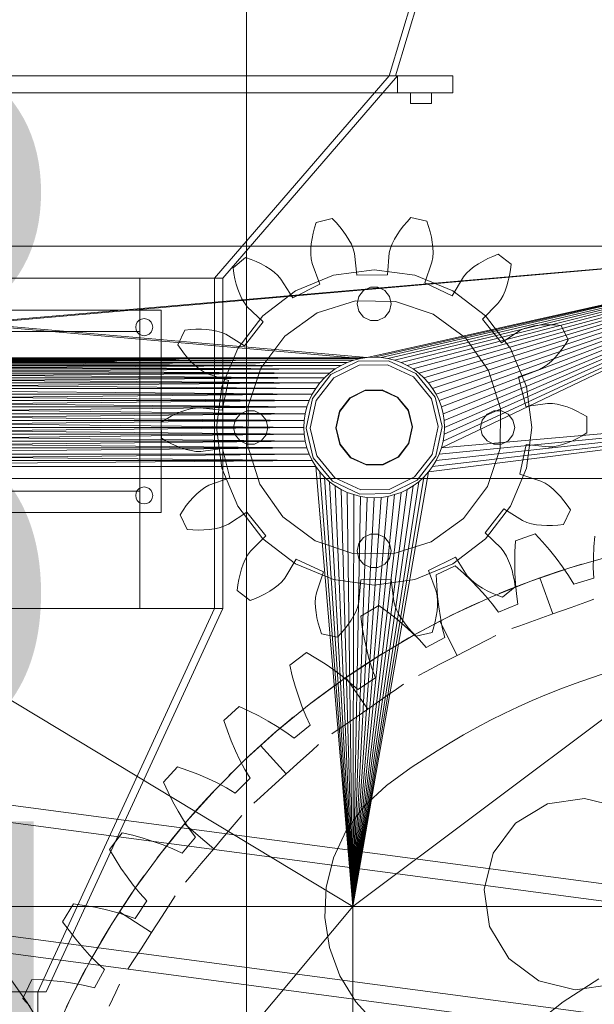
# Model space of a CAD drawing. Header units: millimetres. Extents: x -2233 to 65662, y -50530 to 6847.
# Tile 626 of 656: x 24874 to 25143, y 1894 to 2356. Entities that reach past the tile are written whole.
import ezdxf

# ---------------------------------------------------------------- set-up
doc = ezdxf.new("R2010")
doc.units = ezdxf.units.MM
doc.layers.add('COTAS_P', color=1, linetype='Continuous', lineweight=0)
doc.layers.add('lateral_briquetadora', color=7, linetype='Continuous', lineweight=0)
doc.dimstyles.new('R19_100', dxfattribs={"dimtxt": 250, "dimasz": 150, "dimexe": 150, "dimexo": 80, "dimgap": 100, "dimtad": 1, "dimtih": 1, "dimtoh": 1, "dimdsep": 46, "dimcen": 0.09, "dimadec": 0, "dimazin": 0, "dimtfac": 1, "dimtdec": 4, "dimtofl": 0, "dimtmove": 0, "dimatfit": 3, "dimfxl": 1, "dimtolj": 1, "dimtzin": 0, "dimarcsym": 0})

# ---------------------------------------------------------------- blocks, each defined once
blk = doc.blocks.new('DIM_R32_6')
at = {"layer": 'COTAS_P'}
for p, q in [((24580.07, 3250), (24980.07, 3250)), ((24980.07, 3250), (24935.07, 3100)), ((24980.07, 0), (24980.07, 3250)), ((24980.07, 3250), (25025.07, 3100)), ((24980.07, 0), (24935.07, 150)), ((24980.07, 0), (25025.07, 150)), ((24580.07, 0), (24980.07, 0))]:
    blk.add_line(p, q, dxfattribs=at)
blk.add_text('3250 P', height=250, rotation=90, dxfattribs=at).set_placement((24880.07, 1625))
blk = doc.blocks.new('DIM_R32_7')
at = {"layer": 'COTAS_P'}
for p, q in [((24250.07, 2141), (24400.07, 2186)), ((26750.07, 2141), (26600.07, 2186)), ((24250.07, 1241), (24250.07, 2141)), ((24250.07, 2141), (26750.07, 2141)), ((24250.07, 2141), (24400.07, 2096)), ((26750.07, 2141), (26600.07, 2096)), ((26750.07, 1241), (26750.07, 2141))]:
    blk.add_line(p, q, dxfattribs=at)
blk.add_text('2500 P', height=250, dxfattribs=at).set_placement((25500.07, 2241))

msp = doc.modelspace()

# ---------------------------------------------------------------- linework, layer by layer
at = {"layer": 'lateral_briquetadora'}
for p, q in [((25047.067, 2330), (25197.067, 2830)), ((25050.067, 2330), (25200.067, 2830)), ((24623.067, 2330), (25077.067, 2330)), ((24650.067, 2330), (25050.067, 2330)), ((24653.067, 2330), (25047.067, 2330)), ((25047.067, 2330), (24965.067, 2235)), ((24969.067, 2235), (25051.067, 2330)), ((25050.067, 2330), (25047.067, 2330)), ((25047.067, 2330), (25051.067, 2330)), ((25051.067, 2330), (25077.067, 2330)), ((25051.067, 2330), (25051.067, 2322)), ((25077.067, 2322), (25077.067, 2330)), ((24623.067, 2322), (25077.067, 2322)), ((25051.067, 2322), (25077.067, 2322)), ((25057.067, 2322), (25067.067, 2322)), ((25057.067, 2322), (25057.067, 2317)), ((25067.067, 2317), (25067.067, 2322)), ((25057.067, 2317), (25067.067, 2317)), ((25012.078, 2258.637), (25012.884, 2261.185)), ((25012.884, 2261.185), (25020.286, 2262.974)), ((25020.286, 2262.974), (25022.167, 2261.076)), ((25022.167, 2261.076), (25023.91, 2259.13)), ((25053.807, 2259.513), (25055.499, 2261.503)), ((25055.499, 2261.503), (25057.33, 2263.449)), ((25057.33, 2263.449), (25064.776, 2261.85)), ((25064.776, 2261.85), (25065.647, 2259.323)), ((25010.902, 2253.61), (25011.417, 2256.11)), ((25011.417, 2256.11), (25012.078, 2258.637)), ((25023.91, 2259.13), (25025.51, 2257.142)), ((25025.51, 2257.142), (25026.958, 2255.114)), ((25050.862, 2255.42), (25052.258, 2257.484)), ((25052.258, 2257.484), (25053.807, 2259.513)), ((25065.647, 2259.323), (25066.373, 2256.814)), ((25066.373, 2256.814), (25066.952, 2254.328)), ((25010.54, 2251.144), (25010.902, 2253.61)), ((25026.958, 2255.114), (25028.244, 2253.05)), ((25028.244, 2253.05), (25029.351, 2250.953)), ((25047.734, 2249.047), (25048.576, 2251.199)), ((25048.576, 2251.199), (25049.629, 2253.324)), ((25049.629, 2253.324), (25050.862, 2255.42)), ((25066.952, 2254.328), (25067.377, 2251.873)), ((25067.377, 2251.873), (25067.64, 2249.455)), ((24430.067, 2250), (25036.833, 2197.791)), ((25270.067, 2250), (24430.067, 2250)), ((24430.067, 2250), (25033.63, 2197.316)), ((25270.067, 2250), (24663.302, 2197.791)), ((25270.067, 2250), (24666.505, 2197.316)), ((25010.312, 2246.349), (25010.339, 2248.721)), ((25010.339, 2248.721), (25010.54, 2251.144)), ((25029.351, 2250.953), (25030.249, 2248.823)), ((25030.249, 2248.823), (25030.846, 2246.655)), ((25030.846, 2246.655), (25032.006, 2236.372)), ((25270.067, 2250), (25036.833, 2197.791)), ((25270.067, 2250), (25040.067, 2197.95)), ((25270.067, 2250), (25043.302, 2197.791)), ((25046.296, 2236.555), (25047.193, 2246.864)), ((25270.067, 2250), (25046.505, 2197.316)), ((25047.193, 2246.864), (25047.734, 2249.047)), ((25270.067, 2250), (25049.647, 2196.529)), ((25270.067, 2250), (25052.696, 2195.438)), ((25270.067, 2250), (25055.624, 2194.054)), ((25270.067, 2250), (25058.401, 2192.389)), ((25270.067, 2250), (25061.002, 2190.46)), ((25270.067, 2250), (25063.402, 2188.285)), ((25270.067, 2250), (25065.577, 2185.885)), ((25270.067, 2250), (25067.506, 2183.284)), ((25067.728, 2247.085), (25067.612, 2244.777)), ((25067.64, 2249.455), (25067.728, 2247.085)), ((25270.067, 2250), (25069.171, 2180.506)), ((25270.067, 2250), (25070.556, 2177.579)), ((25270.067, 2250), (25071.647, 2155.371)), ((25270.067, 2250), (25071.647, 2174.53)), ((25270.067, 2250), (25072.433, 2158.512)), ((25270.067, 2250), (25072.433, 2171.388)), ((25270.067, 2250), (25072.909, 2161.716)), ((25270.067, 2250), (25072.909, 2168.185)), ((25270.067, 2250), (25073.067, 2164.95)), ((24973.821, 2239.86), (24979.714, 2244.684)), ((24979.714, 2244.684), (24982.232, 2243.789)), ((24982.232, 2243.789), (24984.647, 2242.793)), ((24984.647, 2242.793), (24986.951, 2241.695)), ((25010.486, 2244.045), (25010.312, 2246.349)), ((25010.946, 2241.844), (25010.486, 2244.045)), ((25067.209, 2242.565), (25063.793, 2232.797)), ((25067.612, 2244.777), (25067.209, 2242.565)), ((25089.047, 2241.777), (25091.2, 2243.031)), ((25091.2, 2243.031), (25093.475, 2244.187)), ((25093.475, 2244.187), (25095.864, 2245.245)), ((25095.864, 2245.245), (25098.358, 2246.204)), ((25098.358, 2246.204), (25104.372, 2241.533)), ((24974.201, 2237.215), (24973.821, 2239.86)), ((24986.951, 2241.695), (24989.136, 2240.497)), ((24989.136, 2240.497), (24991.19, 2239.195)), ((24991.19, 2239.195), (24993.098, 2237.786)), ((24993.098, 2237.786), (24994.83, 2236.257)), ((25014.611, 2232.166), (25010.946, 2241.844)), ((25020.915, 2236.429), (25040.067, 2238.95)), ((25040.067, 2238.95), (25059.22, 2236.429)), ((25082.028, 2235.66), (25083.462, 2237.392)), ((25083.462, 2237.392), (25085.156, 2238.966)), ((25085.156, 2238.966), (25087.026, 2240.423)), ((25087.026, 2240.423), (25089.047, 2241.777)), ((25104.06, 2238.879), (25103.626, 2236.303)), ((25104.372, 2241.533), (25104.06, 2238.879)), ((24965.067, 2235), (24735.067, 2235)), ((24770.067, 2235), (24930.067, 2235)), ((24930.067, 2235), (24965.067, 2235)), ((24930.067, 2235), (24930.067, 2080)), ((24930.067, 2210), (24930.067, 2235)), ((24969.067, 2235), (24965.067, 2235)), ((24965.067, 2080), (24965.067, 2235)), ((24969.067, 2080), (24969.067, 2235)), ((24974.701, 2234.651), (24974.201, 2237.215)), ((24975.322, 2232.176), (24974.701, 2234.651)), ((24994.83, 2236.257), (24996.309, 2234.562)), ((24996.309, 2234.562), (25001.816, 2225.801)), ((25003.067, 2229.036), (25020.915, 2236.429)), ((25032.006, 2236.372), (25046.296, 2236.555)), ((25059.22, 2236.429), (25077.067, 2229.036)), ((25063.793, 2232.797), (25076.747, 2226.761)), ((25076.747, 2226.761), (25082.028, 2235.66)), ((25103.069, 2233.812), (25102.386, 2231.416)), ((25103.626, 2236.303), (25103.069, 2233.812)), ((24976.066, 2229.797), (24975.322, 2232.176)), ((24976.936, 2227.526), (24976.066, 2229.797)), ((24987.742, 2217.276), (25003.067, 2229.036)), ((25001.816, 2225.801), (25014.611, 2232.166)), ((25035.08, 2229.205), (25032.86, 2226.421)), ((25038.287, 2230.75), (25035.08, 2229.205)), ((25041.848, 2230.75), (25038.287, 2230.75)), ((25045.055, 2229.205), (25041.848, 2230.75)), ((25047.275, 2226.421), (25045.055, 2229.205)), ((25077.067, 2229.036), (25092.393, 2217.276)), ((25101.575, 2229.123), (25100.625, 2226.95)), ((25102.386, 2231.416), (25101.575, 2229.123)), ((24977.941, 2225.378), (24976.936, 2227.526)), ((24979.098, 2223.377), (24977.941, 2225.378)), ((25013.344, 2218.67), (25031.252, 2224.299)), ((25031.252, 2224.299), (25050.024, 2224.118)), ((25032.86, 2226.421), (25032.067, 2222.95)), ((25048.067, 2222.95), (25047.275, 2226.421)), ((25050.024, 2224.118), (25067.82, 2218.146)), ((25099.52, 2224.92), (25098.197, 2223.102)), ((25100.625, 2226.95), (25099.52, 2224.92)), ((24760.067, 2220), (24940.067, 2220)), ((24940.067, 2125), (24940.067, 2220)), ((24980.467, 2221.594), (24979.098, 2223.377)), ((24987.968, 2214.465), (24980.467, 2221.594)), ((25032.067, 2222.95), (25032.86, 2219.479)), ((25032.86, 2219.479), (25035.08, 2216.696)), ((25045.055, 2216.696), (25047.275, 2219.479)), ((25047.275, 2219.479), (25048.067, 2222.95)), ((25098.197, 2223.102), (25090.881, 2215.783)), ((24928.263, 2213.236), (24928.831, 2214.351)), ((24928.831, 2214.351), (24929.716, 2215.236)), ((24929.716, 2215.236), (24930.831, 2215.804)), ((24930.831, 2215.804), (24932.067, 2216)), ((24932.067, 2216), (24933.304, 2215.804)), ((24933.304, 2215.804), (24934.419, 2215.236)), ((24934.419, 2215.236), (24935.304, 2214.351)), ((24935.304, 2214.351), (24935.872, 2213.236)), ((24975.982, 2201.95), (24987.742, 2217.276)), ((24979.202, 2203.178), (24987.968, 2214.465)), ((24998.051, 2207.783), (25013.344, 2218.67)), ((25035.08, 2216.696), (25038.287, 2215.151)), ((25038.287, 2215.151), (25041.848, 2215.151)), ((25041.848, 2215.151), (25045.055, 2216.696)), ((25067.82, 2218.146), (25082.9, 2206.966)), ((25090.881, 2215.783), (25099.934, 2204.725)), ((25092.393, 2217.276), (25104.153, 2201.95)), ((24770.067, 2210), (24930.067, 2210)), ((24928.067, 2212), (24928.263, 2213.236)), ((24928.263, 2210.764), (24928.067, 2212)), ((24928.831, 2209.649), (24928.263, 2210.764)), ((24929.716, 2208.764), (24928.831, 2209.649)), ((24935.304, 2209.649), (24934.419, 2208.764)), ((24935.872, 2210.764), (24935.304, 2209.649)), ((24935.872, 2213.236), (24936.067, 2212)), ((24936.067, 2212), (24935.872, 2210.764)), ((24947.88, 2203.698), (24951.096, 2210.602)), ((24951.096, 2210.602), (24953.753, 2210.888)), ((24953.753, 2210.888), (24956.361, 2211.038)), ((24956.361, 2211.038), (24958.913, 2211.049)), ((24958.913, 2211.049), (24961.401, 2210.917)), ((24961.401, 2210.917), (24963.817, 2210.636)), ((24963.817, 2210.636), (24966.147, 2210.194)), ((24966.147, 2210.194), (24968.372, 2209.568)), ((25099.934, 2204.725), (25108.553, 2210.452)), ((25108.553, 2210.452), (25110.596, 2211.39)), ((25110.596, 2211.39), (25112.805, 2212.073)), ((25112.805, 2212.073), (25115.123, 2212.574)), ((25115.123, 2212.574), (25117.53, 2212.918)), ((25117.53, 2212.918), (25120.014, 2213.113)), ((25120.014, 2213.113), (25122.566, 2213.168)), ((25122.566, 2213.168), (25125.177, 2213.085)), ((25125.177, 2213.085), (25127.84, 2212.867)), ((25127.84, 2212.867), (25131.232, 2206.048)), ((24930.831, 2208.196), (24929.716, 2208.764)), ((24932.067, 2208), (24930.831, 2208.196)), ((24933.304, 2208.196), (24932.067, 2208)), ((24934.419, 2208.764), (24933.304, 2208.196)), ((24968.372, 2209.568), (24970.439, 2208.682)), ((24970.439, 2208.682), (24979.202, 2203.178)), ((24986.872, 2192.703), (24998.051, 2207.783)), ((25082.9, 2206.966), (25093.788, 2191.674)), ((25131.232, 2206.048), (25129.799, 2203.792)), ((24949.37, 2201.48), (24947.88, 2203.698)), ((24950.933, 2199.387), (24949.37, 2201.48)), ((24968.589, 2184.103), (24975.982, 2201.95)), ((25104.153, 2201.95), (25111.546, 2184.103)), ((25128.291, 2201.66), (25126.708, 2199.658)), ((25129.799, 2203.792), (25128.291, 2201.66)), ((24663.302, 2197.791), (25033.63, 2197.316)), ((25036.833, 2197.791), (24666.505, 2197.316)), ((25030.488, 2196.529), (24666.505, 2197.316)), ((25033.63, 2197.316), (24666.505, 2197.316)), ((24669.647, 2196.529), (25033.63, 2197.316)), ((25027.439, 2195.438), (24669.647, 2196.529)), ((25030.488, 2196.529), (24669.647, 2196.529)), ((24672.696, 2195.438), (25030.488, 2196.529)), ((24952.566, 2197.426), (24950.933, 2199.387)), ((24954.268, 2195.606), (24952.566, 2197.426)), ((25019.797, 2189.711), (25032.548, 2196.054)), ((25027.439, 2195.438), (25030.488, 2196.529)), ((25030.488, 2196.529), (25033.63, 2197.316)), ((25032.548, 2196.054), (25046.788, 2196.237)), ((25033.63, 2197.316), (25036.833, 2197.791)), ((25036.833, 2197.791), (25040.067, 2197.95)), ((25040.067, 2197.95), (25043.302, 2197.791)), ((25043.302, 2197.791), (25046.505, 2197.316)), ((25046.505, 2197.316), (25049.647, 2196.529)), ((25046.788, 2196.237), (25059.697, 2190.222)), ((25049.647, 2196.529), (25052.696, 2195.438)), ((25123.327, 2196.081), (25121.529, 2194.535)), ((25125.053, 2197.794), (25123.327, 2196.081)), ((25126.708, 2199.658), (25125.053, 2197.794)), ((24672.696, 2195.438), (25024.511, 2194.054)), ((25027.439, 2195.438), (24672.696, 2195.438)), ((25027.439, 2195.438), (24675.624, 2194.054)), ((25021.734, 2192.389), (24675.624, 2194.054)), ((25024.511, 2194.054), (24675.624, 2194.054)), ((24678.401, 2192.389), (25024.511, 2194.054)), ((25021.734, 2192.389), (24678.401, 2192.389)), ((24678.401, 2192.389), (25019.133, 2190.46)), ((25021.734, 2192.389), (24681.002, 2190.46)), ((24956.037, 2193.938), (24954.268, 2195.606)), ((24957.875, 2192.438), (24956.037, 2193.938)), ((24959.785, 2191.137), (24957.875, 2192.438)), ((24961.793, 2190.125), (24959.785, 2191.137)), ((24980.899, 2174.906), (24986.872, 2192.703)), ((25019.133, 2190.46), (25021.734, 2192.389)), ((25033.018, 2194.11), (25021.064, 2188.164)), ((25021.734, 2192.389), (25024.511, 2194.054)), ((25024.511, 2194.054), (25027.439, 2195.438)), ((25046.368, 2194.281), (25033.018, 2194.11)), ((25058.47, 2188.643), (25046.368, 2194.281)), ((25052.696, 2195.438), (25055.624, 2194.054)), ((25055.624, 2194.054), (25058.401, 2192.389)), ((25058.401, 2192.389), (25061.002, 2190.46)), ((25093.788, 2191.674), (25099.416, 2173.765)), ((25117.671, 2192.122), (25107.904, 2188.702)), ((25119.652, 2193.186), (25117.671, 2192.122)), ((25121.529, 2194.535), (25119.652, 2193.186)), ((25016.733, 2188.285), (24681.002, 2190.46)), ((25019.133, 2190.46), (24681.002, 2190.46)), ((25019.133, 2190.46), (24683.402, 2188.285)), ((24683.402, 2188.285), (25014.558, 2185.885)), ((25016.733, 2188.285), (24683.402, 2188.285)), ((25016.733, 2188.285), (24685.577, 2185.885)), ((24971.644, 2186.956), (24961.793, 2190.125)), ((24968.643, 2172.984), (24971.644, 2186.956)), ((25011.061, 2178.464), (25019.797, 2189.711)), ((25021.064, 2188.164), (25012.874, 2177.619)), ((25014.558, 2185.885), (25016.733, 2188.285)), ((25016.733, 2188.285), (25019.133, 2190.46)), ((25066.928, 2178.312), (25058.47, 2188.643)), ((25059.697, 2190.222), (25068.718, 2179.203)), ((25061.002, 2190.46), (25063.402, 2188.285)), ((25063.402, 2188.285), (25065.577, 2185.885)), ((25107.904, 2188.702), (25111.263, 2174.811)), ((24685.577, 2185.885), (25012.629, 2183.284)), ((25014.558, 2185.885), (24685.577, 2185.885)), ((24687.506, 2183.284), (25014.558, 2185.885)), ((24687.506, 2183.284), (25010.964, 2180.506)), ((25012.629, 2183.284), (24687.506, 2183.284)), ((24966.067, 2164.95), (24968.589, 2184.103)), ((25010.964, 2180.506), (25012.629, 2183.284)), ((25012.629, 2183.284), (25014.558, 2185.885)), ((25028.665, 2178.878), (25035.838, 2182.446)), ((25028.792, 2178.724), (25035.885, 2182.252)), ((25035.838, 2182.446), (25043.848, 2182.549)), ((25035.885, 2182.252), (25043.806, 2182.353)), ((25043.806, 2182.353), (25050.986, 2179.008)), ((25043.848, 2182.549), (25051.109, 2179.166)), ((25065.577, 2185.885), (25067.506, 2183.284)), ((25067.506, 2183.284), (25069.171, 2180.506)), ((25111.546, 2184.103), (25114.067, 2164.95)), ((24689.171, 2180.506), (25009.579, 2177.579)), ((25010.964, 2180.506), (24689.171, 2180.506)), ((25010.964, 2180.506), (24690.556, 2177.579)), ((24690.556, 2177.579), (25008.488, 2174.53)), ((25009.579, 2177.579), (24690.556, 2177.579)), ((24691.647, 2174.53), (25009.579, 2177.579)), ((25008.07, 2164.54), (25011.061, 2178.464)), ((25008.488, 2174.53), (25009.579, 2177.579)), ((25009.579, 2177.579), (25010.964, 2180.506)), ((25012.874, 2177.619), (25010.07, 2164.566)), ((25023.751, 2172.552), (25028.665, 2178.878)), ((25023.933, 2172.467), (25028.792, 2178.724)), ((25350.067, 2180), (25030.067, 1940)), ((25050.986, 2179.008), (25056.004, 2172.878)), ((25051.109, 2179.166), (25056.184, 2172.967)), ((25350.067, 2180), (25065.577, 2144.015)), ((25066.928, 2178.312), (25070.065, 2165.335)), ((25350.067, 2180), (25067.506, 2146.616)), ((25068.718, 2179.203), (25072.065, 2165.36)), ((25069.171, 2180.506), (25070.556, 2177.579)), ((25350.067, 2180), (25069.171, 2149.394)), ((25350.067, 2180), (25070.556, 2152.322)), ((25070.556, 2177.579), (25071.647, 2174.53)), ((25071.647, 2155.371), (25350.067, 2180)), ((25008.488, 2174.53), (24691.647, 2174.53)), ((24691.647, 2174.53), (25007.702, 2171.388)), ((25008.488, 2174.53), (24692.433, 2171.388)), ((24949.247, 2172.233), (24951.546, 2173.027)), ((24951.546, 2173.027), (24953.837, 2173.64)), ((24953.837, 2173.64), (24956.113, 2174.041)), ((24956.113, 2174.041), (24958.36, 2174.14)), ((24958.36, 2174.14), (24968.643, 2172.984)), ((24977.08, 2171.205), (24980.287, 2172.75)), ((24980.287, 2172.75), (24983.848, 2172.75)), ((24980.719, 2156.135), (24980.899, 2174.906)), ((24983.848, 2172.75), (24987.055, 2171.205)), ((25007.702, 2171.388), (25008.488, 2174.53)), ((25056.004, 2172.878), (25057.866, 2165.178)), ((25056.184, 2172.967), (25058.066, 2165.181)), ((25071.647, 2174.53), (25072.433, 2171.388)), ((25096.287, 2172.75), (25093.08, 2171.205)), ((25099.848, 2172.75), (25096.287, 2172.75)), ((25099.416, 2173.765), (25099.236, 2154.994)), ((25103.055, 2171.205), (25099.848, 2172.75)), ((25111.263, 2174.811), (25121.513, 2176.231)), ((25121.513, 2176.231), (25123.761, 2176.19)), ((25123.761, 2176.19), (25126.047, 2175.847)), ((25126.047, 2175.847), (25128.353, 2175.293)), ((25128.353, 2175.293), (25130.671, 2174.557)), ((25130.671, 2174.557), (25132.994, 2173.656)), ((25132.994, 2173.656), (25135.317, 2172.598)), ((25135.317, 2172.598), (25137.633, 2171.39)), ((24692.433, 2171.388), (25007.226, 2168.185)), ((25007.702, 2171.388), (24692.433, 2171.388)), ((24692.909, 2168.185), (25007.702, 2171.388)), ((24692.909, 2168.185), (25007.067, 2164.95)), ((25007.226, 2168.185), (24692.909, 2168.185)), ((24693.067, 2164.95), (25007.226, 2168.185)), ((24940.099, 2167.477), (24942.369, 2168.888)), ((24942.369, 2168.888), (24944.654, 2170.155)), ((24944.654, 2170.155), (24946.948, 2171.272)), ((24946.948, 2171.272), (24949.247, 2172.233)), ((24974.067, 2164.95), (24974.86, 2168.421)), ((24974.86, 2168.421), (24977.08, 2171.205)), ((24987.055, 2171.205), (24989.275, 2168.421)), ((24989.275, 2168.421), (24990.067, 2164.95)), ((25007.067, 2164.95), (25007.226, 2168.185)), ((25007.226, 2168.185), (25007.702, 2171.388)), ((25022.069, 2164.72), (25023.751, 2172.552)), ((25022.269, 2164.722), (25023.933, 2172.467)), ((25072.433, 2171.388), (25072.909, 2168.185)), ((25072.909, 2168.185), (25073.067, 2164.95)), ((25090.86, 2168.421), (25090.067, 2164.95)), ((25093.08, 2171.205), (25090.86, 2168.421)), ((25105.275, 2168.421), (25103.055, 2171.205)), ((25106.067, 2164.95), (25105.275, 2168.421)), ((25137.633, 2171.39), (25139.938, 2170.038)), ((25139.938, 2170.038), (25140.036, 2162.423)), ((25007.067, 2164.95), (24692.909, 2161.716)), ((24693.067, 2164.95), (25007.226, 2161.716)), ((25007.067, 2164.95), (24693.067, 2164.95)), ((24940.197, 2159.862), (24940.099, 2167.477)), ((24968.589, 2145.798), (24966.067, 2164.95)), ((24974.86, 2161.479), (24974.067, 2164.95)), ((24990.067, 2164.95), (24989.275, 2161.479)), ((25007.226, 2161.716), (25007.067, 2164.95)), ((25011.417, 2150.698), (25008.07, 2164.54)), ((25010.07, 2164.566), (25013.207, 2151.589)), ((25023.951, 2156.933), (25022.069, 2164.72)), ((25024.131, 2157.022), (25022.269, 2164.722)), ((25057.866, 2165.178), (25056.202, 2157.433)), ((25058.066, 2165.181), (25056.384, 2157.349)), ((25070.065, 2165.335), (25067.261, 2152.281)), ((25072.065, 2165.36), (25069.074, 2151.437)), ((25073.067, 2164.95), (25072.909, 2161.716)), ((25090.067, 2164.95), (25090.86, 2161.479)), ((25105.275, 2161.479), (25106.067, 2164.95)), ((25114.067, 2164.95), (25111.546, 2145.798)), ((25007.226, 2161.716), (24692.433, 2158.512)), ((25007.226, 2161.716), (24692.909, 2161.716)), ((24692.909, 2161.716), (25007.702, 2158.512)), ((24942.502, 2158.51), (24940.197, 2159.862)), ((24977.08, 2158.696), (24974.86, 2161.479)), ((24989.275, 2161.479), (24987.055, 2158.696)), ((25007.226, 2161.716), (25007.702, 2158.512)), ((25072.909, 2161.716), (25072.433, 2158.512)), ((25090.86, 2161.479), (25093.08, 2158.696)), ((25103.055, 2158.696), (25105.275, 2161.479)), ((25135.481, 2159.746), (25133.187, 2158.629)), ((25137.766, 2161.012), (25135.481, 2159.746)), ((25140.036, 2162.423), (25137.766, 2161.012)), ((25008.488, 2155.371), (24690.556, 2152.322)), ((25007.702, 2158.512), (24691.647, 2155.371)), ((25008.488, 2155.371), (24691.647, 2155.371)), ((24692.433, 2158.512), (25008.488, 2155.371)), ((25007.702, 2158.512), (24692.433, 2158.512)), ((24944.818, 2157.303), (24942.502, 2158.51)), ((24947.141, 2156.245), (24944.818, 2157.303)), ((24949.464, 2155.343), (24947.141, 2156.245)), ((24951.782, 2154.608), (24949.464, 2155.343)), ((24954.088, 2154.054), (24951.782, 2154.608)), ((24968.872, 2155.089), (24958.622, 2153.669)), ((24972.23, 2141.198), (24968.872, 2155.089)), ((24980.287, 2157.151), (24977.08, 2158.696)), ((24983.848, 2157.151), (24980.287, 2157.151)), ((24986.347, 2138.227), (24980.719, 2156.135)), ((24987.055, 2158.696), (24983.848, 2157.151)), ((25008.488, 2155.371), (25007.702, 2158.512)), ((25009.579, 2152.322), (25008.488, 2155.371)), ((25029.026, 2150.735), (25023.951, 2156.933)), ((25029.149, 2150.893), (25024.131, 2157.022)), ((25056.202, 2157.433), (25051.343, 2151.177)), ((25056.384, 2157.349), (25051.47, 2151.022)), ((25071.647, 2155.371), (25070.556, 2152.322)), ((25072.433, 2158.512), (25071.647, 2155.371)), ((25093.08, 2158.696), (25096.287, 2157.151)), ((25099.236, 2154.994), (25093.263, 2137.197)), ((25096.287, 2157.151), (25099.848, 2157.151)), ((25099.848, 2157.151), (25103.055, 2158.696)), ((25111.492, 2156.917), (25108.491, 2142.944)), ((25121.775, 2155.76), (25111.492, 2156.917)), ((25124.022, 2155.859), (25121.775, 2155.76)), ((25126.298, 2156.26), (25124.022, 2155.859)), ((25128.589, 2156.873), (25126.298, 2156.26)), ((25130.888, 2157.668), (25128.589, 2156.873)), ((25133.187, 2158.629), (25130.888, 2157.668)), ((25009.579, 2152.322), (24689.171, 2149.394)), ((24690.556, 2152.322), (25009.579, 2152.322)), ((24690.556, 2152.322), (25010.964, 2149.394)), ((24956.374, 2153.711), (24954.088, 2154.054)), ((24958.622, 2153.669), (24956.374, 2153.711)), ((25010.964, 2149.394), (25009.579, 2152.322)), ((25020.438, 2139.678), (25011.417, 2150.698)), ((25021.665, 2141.258), (25013.207, 2151.589)), ((25036.287, 2147.352), (25029.026, 2150.735)), ((25036.329, 2147.547), (25029.149, 2150.893)), ((25051.343, 2151.177), (25044.25, 2147.649)), ((25051.47, 2151.022), (25044.297, 2147.454)), ((25067.261, 2152.281), (25059.071, 2141.737)), ((25069.074, 2151.437), (25060.338, 2140.189)), ((25070.556, 2152.322), (25069.171, 2149.394)), ((25010.964, 2149.394), (24687.506, 2146.616)), ((24687.506, 2146.616), (25012.629, 2146.616)), ((24687.506, 2146.616), (25030.067, 1940)), ((24689.171, 2149.394), (25010.964, 2149.394)), ((24975.982, 2127.95), (24968.589, 2145.798)), ((25012.629, 2146.616), (25010.964, 2149.394)), ((25014.558, 2144.015), (25012.629, 2146.616)), ((25012.629, 2146.616), (25030.067, 1940)), ((25044.297, 2147.454), (25036.287, 2147.352)), ((25044.25, 2147.649), (25036.329, 2147.547)), ((25067.506, 2146.616), (25065.577, 2144.015)), ((25069.171, 2149.394), (25067.506, 2146.616)), ((25111.546, 2145.798), (25104.153, 2127.95)), ((24962.464, 2137.779), (24972.23, 2141.198)), ((25014.558, 2144.015), (25016.733, 2141.616)), ((25014.558, 2144.015), (25030.067, 1940)), ((25019.133, 2139.441), (25016.733, 2141.616)), ((25016.733, 2141.616), (25030.067, 1940)), ((25033.767, 2135.619), (25021.665, 2141.258)), ((25030.067, 1940), (25065.577, 2144.015)), ((25063.402, 2141.616), (25030.067, 1940)), ((25059.071, 2141.737), (25047.117, 2135.79)), ((25063.402, 2141.616), (25061.002, 2139.441)), ((25065.577, 2144.015), (25063.402, 2141.616)), ((25108.491, 2142.944), (25118.342, 2139.776)), ((24928.831, 2135.351), (24929.716, 2136.236)), ((24929.716, 2136.236), (24930.831, 2136.804)), ((24930.831, 2136.804), (24932.067, 2137)), ((24932.067, 2137), (24933.304, 2136.804)), ((24933.304, 2136.804), (24934.419, 2136.236)), ((24934.419, 2136.236), (24935.304, 2135.351)), ((24958.606, 2135.366), (24960.483, 2136.715)), ((24960.483, 2136.715), (24962.464, 2137.779)), ((24997.235, 2122.934), (24986.347, 2138.227)), ((25021.734, 2137.512), (25019.133, 2139.441)), ((25019.133, 2139.441), (25030.067, 1940)), ((25033.347, 2133.664), (25020.438, 2139.678)), ((25024.511, 2135.847), (25021.734, 2137.512)), ((25021.734, 2137.512), (25030.067, 1940)), ((25027.439, 2134.462), (25024.511, 2135.847)), ((25024.511, 2135.847), (25030.067, 1940)), ((25061.002, 2139.441), (25030.067, 1940)), ((25058.401, 2137.512), (25030.067, 1940)), ((25055.624, 2135.847), (25030.067, 1940)), ((25047.117, 2135.79), (25033.767, 2135.619)), ((25060.338, 2140.189), (25047.587, 2133.846)), ((25055.624, 2135.847), (25052.696, 2134.462)), ((25058.401, 2137.512), (25055.624, 2135.847)), ((25061.002, 2139.441), (25058.401, 2137.512)), ((25093.263, 2137.197), (25082.084, 2122.117)), ((25118.342, 2139.776), (25120.35, 2138.763)), ((25120.35, 2138.763), (25122.26, 2137.463)), ((25122.26, 2137.463), (25124.098, 2135.963)), ((25124.098, 2135.963), (25125.867, 2134.295)), ((24770.067, 2135), (24930.067, 2135)), ((24928.067, 2133), (24928.263, 2134.236)), ((24928.263, 2131.764), (24928.067, 2133)), ((24928.263, 2134.236), (24928.831, 2135.351)), ((24928.831, 2130.649), (24928.263, 2131.764)), ((24930.067, 2080), (24930.067, 2135)), ((24935.304, 2135.351), (24935.872, 2134.236)), ((24935.872, 2131.764), (24935.304, 2130.649)), ((24935.872, 2134.236), (24936.067, 2133)), ((24936.067, 2133), (24935.872, 2131.764)), ((24953.427, 2130.243), (24955.082, 2132.106)), ((24955.082, 2132.106), (24956.808, 2133.819)), ((24956.808, 2133.819), (24958.606, 2135.366)), ((25030.488, 2133.371), (25027.439, 2134.462)), ((25027.439, 2134.462), (25030.067, 1940)), ((25052.696, 2134.462), (25030.067, 1940)), ((25049.647, 2133.371), (25030.067, 1940)), ((25030.488, 2133.371), (25030.067, 1940)), ((25046.505, 2132.584), (25030.067, 1940)), ((25033.63, 2132.584), (25030.067, 1940)), ((25043.302, 2132.109), (25030.067, 1940)), ((25036.833, 2132.109), (25030.067, 1940)), ((25040.067, 2131.95), (25030.067, 1940)), ((25033.63, 2132.584), (25030.488, 2133.371)), ((25047.587, 2133.846), (25033.347, 2133.664)), ((25036.833, 2132.109), (25033.63, 2132.584)), ((25040.067, 2131.95), (25036.833, 2132.109)), ((25043.302, 2132.109), (25040.067, 2131.95)), ((25046.505, 2132.584), (25043.302, 2132.109)), ((25049.647, 2133.371), (25046.505, 2132.584)), ((25052.696, 2134.462), (25049.647, 2133.371)), ((25125.867, 2134.295), (25127.569, 2132.474)), ((25127.569, 2132.474), (25129.202, 2130.513)), ((24929.716, 2129.764), (24928.831, 2130.649)), ((24930.831, 2129.196), (24929.716, 2129.764)), ((24932.067, 2129), (24930.831, 2129.196)), ((24933.304, 2129.196), (24932.067, 2129)), ((24934.419, 2129.764), (24933.304, 2129.196)), ((24935.304, 2130.649), (24934.419, 2129.764)), ((24950.336, 2126.108), (24951.844, 2128.241)), ((24951.844, 2128.241), (24953.427, 2130.243)), ((24987.742, 2112.624), (24975.982, 2127.95)), ((25100.933, 2126.722), (25092.167, 2115.436)), ((25104.153, 2127.95), (25092.393, 2112.624)), ((25109.696, 2121.219), (25100.933, 2126.722)), ((25129.202, 2130.513), (25130.765, 2128.421)), ((25130.765, 2128.421), (25132.255, 2126.202)), ((24760.067, 2125), (24940.067, 2125)), ((24948.903, 2123.853), (24950.336, 2126.108)), ((24952.295, 2117.034), (24948.903, 2123.853)), ((24980.201, 2125.175), (24971.582, 2119.449)), ((24989.254, 2114.117), (24980.201, 2125.175)), ((25012.315, 2111.755), (24997.235, 2122.934)), ((25082.084, 2122.117), (25066.791, 2111.23)), ((25132.255, 2126.202), (25129.039, 2119.299)), ((24965.012, 2117.326), (24962.605, 2116.983)), ((24967.33, 2117.828), (24965.012, 2117.326)), ((24969.538, 2118.51), (24967.33, 2117.828)), ((24971.582, 2119.449), (24969.538, 2118.51)), ((25111.763, 2120.333), (25109.696, 2121.219)), ((25113.988, 2119.707), (25111.763, 2120.333)), ((25116.318, 2119.265), (25113.988, 2119.707)), ((25118.734, 2118.984), (25116.318, 2119.265)), ((25121.222, 2118.852), (25118.734, 2118.984)), ((25123.774, 2118.863), (25121.222, 2118.852)), ((25126.382, 2119.012), (25123.774, 2118.863)), ((25129.039, 2119.299), (25126.382, 2119.012)), ((24954.958, 2116.816), (24952.295, 2117.034)), ((24957.569, 2116.733), (24954.958, 2116.816)), ((24960.121, 2116.787), (24957.569, 2116.733)), ((24962.605, 2116.983), (24960.121, 2116.787)), ((24981.938, 2106.798), (24989.254, 2114.117)), ((25003.067, 2100.864), (24987.742, 2112.624)), ((25035.08, 2113.205), (25032.86, 2110.421)), ((25038.287, 2114.75), (25035.08, 2113.205)), ((25041.848, 2114.75), (25038.287, 2114.75)), ((25045.055, 2113.205), (25041.848, 2114.75)), ((25047.275, 2110.421), (25045.055, 2113.205)), ((25092.393, 2112.624), (25077.067, 2100.864)), ((25092.167, 2115.436), (25099.668, 2108.307)), ((25106.468, 2111.698), (25115.753, 2115.02)), ((25115.753, 2115.02), (25119.205, 2111.246)), ((25143.261, 2108.855), (25143.686, 2113.835)), ((25030.111, 2105.782), (25012.315, 2111.755)), ((25032.86, 2110.421), (25032.067, 2106.95)), ((25048.067, 2106.95), (25047.275, 2110.421)), ((25066.791, 2111.23), (25048.883, 2105.601)), ((25099.668, 2108.307), (25101.037, 2106.523)), ((25106.194, 2106.591), (25106.468, 2111.698)), ((25119.205, 2111.246), (25122.495, 2107.407)), ((25143.028, 2103.922), (25143.261, 2108.855)), ((24979.51, 2102.951), (24980.615, 2104.98)), ((24980.615, 2104.98), (24981.938, 2106.798)), ((25048.883, 2105.601), (25030.111, 2105.782)), ((25032.067, 2106.95), (25032.86, 2103.479)), ((25032.86, 2103.479), (25035.08, 2100.696)), ((25045.055, 2100.696), (25047.275, 2103.479)), ((25047.275, 2103.479), (25048.067, 2106.95)), ((25078.319, 2104.099), (25065.524, 2097.734)), ((25083.826, 2095.339), (25078.319, 2104.099)), ((25101.037, 2106.523), (25102.194, 2104.523)), ((25102.194, 2104.523), (25103.199, 2102.374)), ((25106.086, 2101.535), (25106.194, 2106.591)), ((25122.495, 2107.407), (25125.615, 2103.502)), ((25125.615, 2103.502), (25128.55, 2099.53)), ((25132.05, 2099.075), (25151.148, 2104.572)), ((25143.002, 2099.041), (25143.028, 2103.922)), ((24977.748, 2098.485), (24978.56, 2100.777)), ((24978.56, 2100.777), (24979.51, 2102.951)), ((25003.388, 2103.139), (24998.107, 2094.24)), ((25020.915, 2093.472), (25003.067, 2100.864)), ((25016.342, 2097.104), (25003.388, 2103.139)), ((25035.08, 2100.696), (25038.287, 2099.151)), ((25038.287, 2099.151), (25041.848, 2099.151)), ((25041.848, 2099.151), (25045.055, 2100.696)), ((25077.067, 2100.864), (25059.22, 2093.472)), ((25069.256, 2095.761), (25078.171, 2099.977)), ((25078.171, 2099.977), (25081.976, 2096.559)), ((25103.199, 2102.374), (25104.069, 2100.104)), ((25104.069, 2100.104), (25104.813, 2097.725)), ((25106.151, 2096.538), (25106.086, 2101.535)), ((25113.255, 2092.617), (25132.05, 2099.075)), ((25126.538, 2097.291), (25133.497, 2099.528)), ((25128.55, 2099.53), (25131.283, 2095.486)), ((25133.497, 2099.528), (25137.379, 2100.715)), ((25143.211, 2094.223), (25143.002, 2099.041)), ((24976.509, 2093.598), (24977.066, 2096.088)), ((24977.066, 2096.088), (24977.748, 2098.485)), ((24998.107, 2094.24), (24996.673, 2092.508)), ((25012.926, 2087.336), (25016.342, 2097.104)), ((25065.524, 2097.734), (25069.189, 2088.057)), ((25069.484, 2090.651), (25069.256, 2095.761)), ((25081.976, 2096.559), (25085.627, 2093.061)), ((25085.304, 2093.644), (25083.826, 2095.339)), ((25104.813, 2097.725), (25105.434, 2095.25)), ((25105.434, 2095.25), (25105.934, 2092.686)), ((25106.402, 2091.605), (25106.151, 2096.538)), ((25117.922, 2094.321), (25109.378, 2091.151)), ((25117.922, 2094.321), (25126.538, 2097.291)), ((25123.986, 2077.373), (25117.922, 2094.321)), ((25131.283, 2095.486), (25133.786, 2091.364)), ((25133.786, 2091.364), (25143.211, 2094.223)), ((24975.763, 2088.368), (24976.075, 2091.022)), ((24976.075, 2091.022), (24976.509, 2093.598)), ((24993.109, 2089.477), (24991.088, 2088.124)), ((24994.979, 2090.935), (24993.109, 2089.477)), ((24996.673, 2092.508), (24994.979, 2090.935)), ((25040.067, 2090.95), (25020.915, 2093.472)), ((25033.839, 2093.346), (25032.942, 2083.037)), ((25048.129, 2093.529), (25033.839, 2093.346)), ((25059.22, 2093.472), (25040.067, 2090.95)), ((25049.289, 2083.246), (25048.129, 2093.529)), ((25069.872, 2085.61), (25069.484, 2090.651)), ((25087.037, 2092.114), (25085.304, 2093.644)), ((25085.627, 2093.061), (25089.114, 2089.481)), ((25088.945, 2090.705), (25087.037, 2092.114)), ((25090.999, 2089.404), (25088.945, 2090.705)), ((25089.114, 2089.481), (25092.425, 2085.816)), ((25093.184, 2088.205), (25090.999, 2089.404)), ((25094.811, 2085.216), (25113.255, 2092.617)), ((25106.314, 2090.041), (25100.421, 2085.216)), ((25109.378, 2091.151), (25102.58, 2088.466)), ((25105.934, 2092.686), (25106.314, 2090.041)), ((25106.855, 2086.745), (25106.402, 2091.605)), ((24981.777, 2083.696), (24975.763, 2088.368)), ((24986.66, 2085.713), (24984.271, 2084.655)), ((24988.935, 2086.869), (24986.66, 2085.713)), ((24991.088, 2088.124), (24988.935, 2086.869)), ((25012.407, 2082.815), (25012.523, 2085.124)), ((25012.523, 2085.124), (25012.926, 2087.336)), ((25069.189, 2088.057), (25069.649, 2085.856)), ((25069.649, 2085.856), (25069.823, 2083.551)), ((25070.427, 2080.643), (25069.872, 2085.61)), ((25076.765, 2076.89), (25094.811, 2085.216)), ((25092.425, 2085.816), (25095.541, 2082.059)), ((25095.488, 2087.108), (25093.184, 2088.205)), ((25097.903, 2086.111), (25095.488, 2087.108)), ((25100.421, 2085.216), (25097.903, 2086.111)), ((25102.58, 2088.466), (25098.826, 2086.92)), ((25107.535, 2081.972), (25106.855, 2086.745)), ((24984.271, 2084.655), (24981.777, 2083.696)), ((25012.495, 2080.445), (25012.407, 2082.815)), ((25012.758, 2078.028), (25012.495, 2080.445)), ((25032.401, 2080.854), (25031.559, 2078.702)), ((25032.942, 2083.037), (25032.401, 2080.854)), ((25033.786, 2076.253), (25042.244, 2081.323)), ((25042.244, 2081.323), (25046.366, 2078.294)), ((25049.886, 2081.078), (25049.289, 2083.246)), ((25050.784, 2078.948), (25049.886, 2081.078)), ((25069.796, 2081.18), (25069.595, 2078.756)), ((25069.823, 2083.551), (25069.796, 2081.18)), ((25071.161, 2075.758), (25070.427, 2080.643)), ((25079.001, 2077.982), (25085.608, 2081.109)), ((25085.608, 2081.109), (25089.303, 2082.791)), ((25095.541, 2082.059), (25098.436, 2078.203)), ((25098.436, 2078.203), (25107.535, 2081.972)), ((25123.986, 2077.373), (25132.565, 2080.442)), ((25132.565, 2080.442), (25139.445, 2082.904)), ((25139.445, 2082.904), (25143.263, 2084.27)), ((24965.067, 2080), (24735.067, 2080)), ((24770.067, 2080), (24930.067, 2080)), ((24965.067, 2080), (24882.067, 1900)), ((24886.067, 1900), (24969.067, 2080)), ((24930.067, 2080), (24965.067, 2080)), ((24969.067, 2080), (24965.067, 2080)), ((25013.183, 2075.572), (25012.758, 2078.028)), ((25013.762, 2073.087), (25013.183, 2075.572)), ((25030.505, 2076.577), (25029.273, 2074.48)), ((25031.559, 2078.702), (25030.505, 2076.577)), ((25034.514, 2071.19), (25033.786, 2076.253)), ((25046.366, 2078.294), (25050.343, 2075.171)), ((25051.891, 2076.851), (25050.784, 2078.948)), ((25053.177, 2074.787), (25051.891, 2076.851)), ((25059.165, 2067.661), (25076.765, 2076.89)), ((25069.233, 2076.291), (25068.718, 2073.791)), ((25069.595, 2078.756), (25069.233, 2076.291)), ((25070.847, 2073.913), (25079.001, 2077.982)), ((25072.087, 2070.966), (25071.161, 2075.758)), ((25123.986, 2077.373), (25115.408, 2074.303)), ((25014.488, 2070.578), (25013.762, 2073.087)), ((25027.877, 2072.416), (25026.328, 2070.387)), ((25029.273, 2074.48), (25027.877, 2072.416)), ((25035.394, 2066.211), (25034.514, 2071.19)), ((25050.343, 2075.171), (25054.164, 2071.95)), ((25054.625, 2072.759), (25053.177, 2074.787)), ((25054.164, 2071.95), (25057.818, 2068.627)), ((25056.225, 2070.77), (25054.625, 2072.759)), ((25070.847, 2073.913), (25062.79, 2069.655)), ((25068.057, 2071.264), (25067.251, 2068.716)), ((25068.718, 2073.791), (25068.057, 2071.264)), ((25079.071, 2057.901), (25070.847, 2073.913)), ((25073.232, 2066.282), (25072.087, 2070.966)), ((25108.528, 2071.842), (25104.71, 2070.476)), ((25115.408, 2074.303), (25108.528, 2071.842)), ((25015.359, 2068.051), (25014.488, 2070.578)), ((25022.805, 2066.452), (25015.359, 2068.051)), ((25024.636, 2068.398), (25022.805, 2066.452)), ((25026.328, 2070.387), (25024.636, 2068.398)), ((25042.055, 2057.552), (25059.165, 2067.661)), ((25057.968, 2068.825), (25056.225, 2070.77)), ((25062.79, 2069.655), (25056.4, 2066.105)), ((25057.818, 2068.627), (25061.288, 2065.194)), ((25059.849, 2066.926), (25057.968, 2068.825)), ((25067.251, 2068.716), (25059.849, 2066.926)), ((25064.546, 2061.639), (25073.232, 2066.282)), ((25093.676, 2065.403), (25097.283, 2067.256)), ((25036.433, 2061.322), (25035.394, 2066.211)), ((25056.4, 2066.105), (25052.88, 2064.083)), ((25061.288, 2065.194), (25064.546, 2061.639)), ((25079.071, 2057.901), (25087.176, 2062.064)), ((25087.176, 2062.064), (25093.676, 2065.403)), ((25000.399, 2053.362), (25008.319, 2059.237)), ((25008.319, 2059.237), (25012.718, 2056.627)), ((25025.478, 2046.589), (25042.055, 2057.552)), ((25037.642, 2056.533), (25036.433, 2061.322)), ((25040.534, 2056.596), (25043.977, 2058.746)), ((25079.071, 2057.901), (25070.966, 2053.738)), ((25001.619, 2048.395), (25000.399, 2053.362)), ((25012.718, 2056.627), (25016.982, 2053.908)), ((25016.982, 2053.908), (25021.1, 2051.077)), ((25026.838, 2047.535), (25034.391, 2052.634)), ((25034.391, 2052.634), (25040.534, 2056.596)), ((25039.034, 2051.855), (25037.642, 2056.533)), ((25070.966, 2053.738), (25064.467, 2050.4)), ((25002.983, 2043.526), (25001.619, 2048.395)), ((25021.1, 2051.077), (25025.062, 2048.128)), ((25025.062, 2048.128), (25028.852, 2045.052)), ((25040.632, 2047.306), (25039.034, 2051.855)), ((25064.467, 2050.4), (25060.86, 2048.547)), ((25141.257, 2047.118), (25148.126, 2049.358)), ((25004.496, 2038.763), (25002.983, 2043.526)), ((25009.478, 2034.801), (25025.478, 2046.589)), ((25026.838, 2047.535), (25019.405, 2042.262)), ((25037.082, 2032.734), (25026.838, 2047.535)), ((25028.852, 2045.052), (25032.443, 2041.834)), ((25032.443, 2041.834), (25040.632, 2047.306)), ((25050.582, 2042.078), (25053.916, 2044.385)), ((25127.67, 2042.205), (25134.437, 2044.734)), ((25134.437, 2044.734), (25141.257, 2047.118)), ((25006.169, 2034.116), (25004.496, 2038.763)), ((25019.405, 2042.262), (25013.533, 2037.908)), ((25044.574, 2037.919), (25050.582, 2042.078)), ((25114.303, 2036.718), (25120.957, 2039.532)), ((25120.957, 2039.532), (25127.67, 2042.205)), ((26245.072, 1804.947), (24498.76, 2036.782)), ((24969.416, 2027.309), (24976.723, 2033.932)), ((24976.723, 2033.932), (24981.356, 2031.766)), ((24994.096, 2022.218), (25009.478, 2034.801)), ((25008.012, 2029.596), (25006.169, 2034.116)), ((25013.533, 2037.908), (25010.308, 2035.444)), ((25037.082, 2032.734), (25044.574, 2037.919)), ((25107.71, 2033.763), (25114.303, 2036.718)), ((24981.356, 2031.766), (24985.865, 2029.478)), ((24985.865, 2029.478), (24990.242, 2027.065)), ((25010.049, 2025.226), (25008.012, 2029.596)), ((25037.082, 2032.734), (25029.59, 2027.548)), ((25094.72, 2027.435), (25101.182, 2030.668)), ((25101.182, 2030.668), (25107.71, 2033.763)), ((26244.019, 1797.017), (24497.707, 2028.852)), ((24971.117, 2022.486), (24969.416, 2027.309)), ((24990.242, 2027.065), (24994.474, 2024.518)), ((24993.471, 2021.679), (24999.045, 2026.409)), ((24999.045, 2026.409), (25002.177, 2028.991)), ((25002.436, 2018.977), (25010.049, 2025.226)), ((25029.59, 2027.548), (25023.581, 2023.39)), ((25088.329, 2024.066), (25094.72, 2027.435)), ((24972.952, 2017.774), (24971.117, 2022.486)), ((24979.37, 2008.872), (24994.096, 2022.218)), ((24986.648, 2015.638), (24993.471, 2021.679)), ((24994.474, 2024.518), (24998.546, 2021.828)), ((24998.546, 2021.828), (25002.436, 2018.977)), ((25023.581, 2023.39), (25020.247, 2021.082)), ((25075.769, 2016.924), (25082.011, 2020.562)), ((25082.011, 2020.562), (25088.329, 2024.066)), ((24974.925, 2013.182), (24972.952, 2017.774)), ((24986.648, 2015.638), (24979.968, 2009.44)), ((24998.737, 2002.301), (24986.648, 2015.638)), ((25010.902, 2013.327), (25013.906, 2016.05)), ((25069.605, 2013.155), (25075.769, 2016.924)), ((24977.044, 2008.721), (24974.925, 2013.182)), ((25005.488, 2008.42), (25010.902, 2013.327)), ((25063.523, 2009.255), (25069.605, 2013.155)), ((24965.34, 1994.797), (24979.37, 2008.872)), ((24979.968, 2009.44), (24974.714, 2004.358)), ((24979.322, 2004.404), (24977.044, 2008.721)), ((24998.737, 2002.301), (25005.488, 2008.42)), ((25057.525, 2005.227), (25063.523, 2009.255)), ((24941.136, 1998.345), (24947.758, 2005.652)), ((24947.758, 2005.652), (24952.582, 2003.95)), ((24952.582, 2003.95), (24957.294, 2002.116)), ((24957.294, 2002.116), (24961.885, 2000.143)), ((24974.714, 2004.358), (24971.838, 2001.493)), ((24981.778, 2000.254), (24979.322, 2004.404)), ((24998.737, 2002.301), (24991.985, 1996.182)), ((25051.614, 2001.073), (25057.525, 2005.227)), ((24943.302, 1993.711), (24941.136, 1998.345)), ((24961.885, 2000.143), (24966.347, 1998.023)), ((24966.347, 1998.023), (24970.663, 1995.745)), ((24974.813, 1993.29), (24981.778, 2000.254)), ((25045.793, 1996.794), (25051.614, 2001.073)), ((24945.589, 1989.202), (24943.302, 1993.711)), ((24952.04, 1980.029), (24965.34, 1994.797)), ((24961.85, 1991.066), (24964.619, 1994.034)), ((24970.663, 1995.745), (24974.813, 1993.29)), ((24991.985, 1996.182), (24986.571, 1991.275)), ((25035.323, 1987.182), (25045.793, 1996.794)), ((24948.003, 1984.826), (24945.589, 1989.202)), ((24956.942, 1985.649), (24961.85, 1991.066)), ((24986.571, 1991.275), (24983.567, 1988.552)), ((25106.421, 1979.165), (25121.481, 1988.192)), ((25121.481, 1988.192), (25138.849, 1990.768)), ((25138.849, 1990.768), (25155.881, 1986.502)), ((24950.55, 1980.594), (24948.003, 1984.826)), ((24950.966, 1978.769), (24956.942, 1985.649)), ((25026.93, 1975.713), (25035.323, 1987.182)), ((24939.506, 1964.607), (24952.04, 1980.029)), ((24950.966, 1978.769), (24945.152, 1971.752)), ((24953.24, 1976.521), (24950.55, 1980.594)), ((24964.692, 1967.123), (24950.966, 1978.769)), ((24970.586, 1974.071), (24975.314, 1979.643)), ((24975.314, 1979.643), (24977.937, 1982.735)), ((25095.962, 1965.062), (25106.421, 1979.165)), ((26237.044, 1744.478), (24490.733, 1976.313)), ((24915.831, 1966.748), (24921.705, 1974.669)), ((24921.705, 1974.669), (24926.672, 1973.448)), ((24956.09, 1972.632), (24953.24, 1976.521)), ((24964.692, 1967.123), (24970.586, 1974.071)), ((25020.935, 1962.827), (25026.93, 1975.713)), ((24926.672, 1973.448), (24931.541, 1972.085)), ((24931.541, 1972.085), (24936.304, 1970.571)), ((24936.304, 1970.571), (24940.952, 1968.899)), ((24945.152, 1971.752), (24940.606, 1966.027)), ((24949.842, 1965.018), (24956.09, 1972.632)), ((26235.991, 1736.548), (24489.68, 1968.382)), ((24918.441, 1962.349), (24915.831, 1966.748)), ((24927.769, 1948.57), (24939.506, 1964.607)), ((24940.606, 1966.027), (24938.129, 1962.811)), ((24940.952, 1968.899), (24945.471, 1967.055)), ((24945.471, 1967.055), (24949.842, 1965.018)), ((24964.692, 1967.123), (24958.797, 1960.176)), ((25091.695, 1948.03), (25095.962, 1965.062)), ((24921.159, 1958.086), (24918.441, 1962.349)), ((24958.797, 1960.176), (24954.07, 1954.604)), ((25017.57, 1949.018), (25020.935, 1962.827)), ((24923.99, 1953.967), (24921.159, 1958.086)), ((24926.939, 1950.005), (24923.99, 1953.967)), ((24925.429, 1945.158), (24929.587, 1951.169)), ((24929.587, 1951.169), (24931.945, 1954.474)), ((24954.07, 1954.604), (24951.446, 1951.512)), ((24916.859, 1931.959), (24927.769, 1948.57)), ((24930.016, 1946.216), (24926.939, 1950.005)), ((24933.234, 1942.624), (24930.016, 1946.216)), ((25016.963, 1934.819), (25017.57, 1949.018)), ((25094.272, 1930.662), (25091.695, 1948.03)), ((24920.402, 1937.557), (24925.429, 1945.158)), ((24927.762, 1934.435), (24933.234, 1942.624)), ((24940.467, 1935.461), (24944.427, 1941.602)), ((24944.427, 1941.602), (24946.624, 1945.01)), ((25030.067, 1940), (24670.067, 1940)), ((25030.067, 1940), (24670.067, 1510)), ((24893.745, 1932.823), (24898.815, 1941.281)), ((24898.815, 1941.281), (24903.877, 1940.554)), ((24903.877, 1940.554), (24908.856, 1939.674)), ((24908.856, 1939.674), (24913.745, 1938.634)), ((24913.745, 1938.634), (24918.534, 1937.426)), ((24920.402, 1937.557), (24915.553, 1929.841)), ((24918.534, 1937.426), (24923.212, 1936.034)), ((24935.53, 1927.803), (24920.402, 1937.557)), ((25030.067, 1510), (25030.067, 1940)), ((25030.067, 1940), (25470.067, 1940)), ((24896.773, 1928.701), (24893.745, 1932.823)), ((24923.212, 1936.034), (24927.762, 1934.435)), ((24935.53, 1927.803), (24940.467, 1935.461)), ((25019.138, 1920.774), (25016.963, 1934.819)), ((24899.896, 1924.725), (24896.773, 1928.701)), ((24906.804, 1914.816), (24916.859, 1931.959)), ((24915.553, 1929.841), (24911.794, 1923.572)), ((24935.53, 1927.803), (24930.592, 1920.145)), ((25103.298, 1915.602), (25094.272, 1930.662)), ((24903.117, 1920.903), (24899.896, 1924.725)), ((24911.794, 1923.572), (24909.757, 1920.06)), ((24906.441, 1917.249), (24903.117, 1920.903)), ((24930.592, 1920.145), (24926.633, 1914.004)), ((25024.011, 1907.423), (25019.138, 1920.774)), ((24860.858, 1917.784), (24877.099, 1895)), ((24897.631, 1897.187), (24906.804, 1914.816)), ((24909.874, 1913.78), (24906.441, 1917.249)), ((24913.428, 1910.521), (24909.874, 1913.78)), ((24926.633, 1914.004), (24924.435, 1910.596)), ((25117.401, 1905.143), (25103.298, 1915.602)), ((24902.808, 1907.404), (24904.714, 1910.988)), ((24908.785, 1901.835), (24913.428, 1910.521)), ((24875.09, 1896.897), (24879.307, 1905.811)), ((24879.307, 1905.811), (24884.416, 1905.583)), ((24884.416, 1905.583), (24889.458, 1905.196)), ((24889.458, 1905.196), (24894.425, 1904.64)), ((24894.425, 1904.64), (24899.309, 1903.907)), ((24899.469, 1900.901), (24902.808, 1907.404)), ((25031.395, 1895.279), (25024.011, 1907.423)), ((25134.433, 1900.877), (25117.401, 1905.143)), ((25128.836, 1895.246), (25145.567, 1905.999)), ((24882.067, 1900), (24818.067, 1900)), ((24886.067, 1900), (24882.067, 1900)), ((24882.067, 1725), (24882.067, 1900)), ((24895.478, 1892.708), (24899.469, 1900.901)), ((24899.309, 1903.907), (24904.101, 1902.98)), ((24904.101, 1902.98), (24908.785, 1901.835)), ((24918.769, 1899.855), (24920.503, 1903.52)), ((25151.801, 1903.453), (25134.433, 1900.877)), ((24878.508, 1893.091), (24875.09, 1896.897)), ((24889.362, 1879.115), (24897.631, 1897.187)), ((24915.645, 1893.249), (24918.769, 1899.855)), ((25041.007, 1884.809), (25031.395, 1895.279)), ((25113.202, 1882.952), (25128.836, 1895.246)), ((24877.099, 1895), (24891.598, 1871.338))]:
    msp.add_line(p, q, dxfattribs=at)

# ---------------------------------------------------------------- dimensions: what is measured, and where the dimension line sits
at = {"layer": 'COTAS_P'}
for p1, p2, distance, picture, middle in [((24580.067, 0), (24580.067, 3250), -400, 'DIM_R32_6', (24980.067, 1625)), ((24250.067, 1241), (26750.067, 1241), 900, 'DIM_R32_7', (25500.067, 2141))]:
    dim = msp.add_aligned_dim(p1=p1, p2=p2, distance=distance, text='<> P', dimstyle='R19_100', dxfattribs=at)
    dim.commit()
    dim.dimension.update_dxf_attribs({"geometry": picture, "text_midpoint": middle})

doc.saveas('drawing.dxf')
